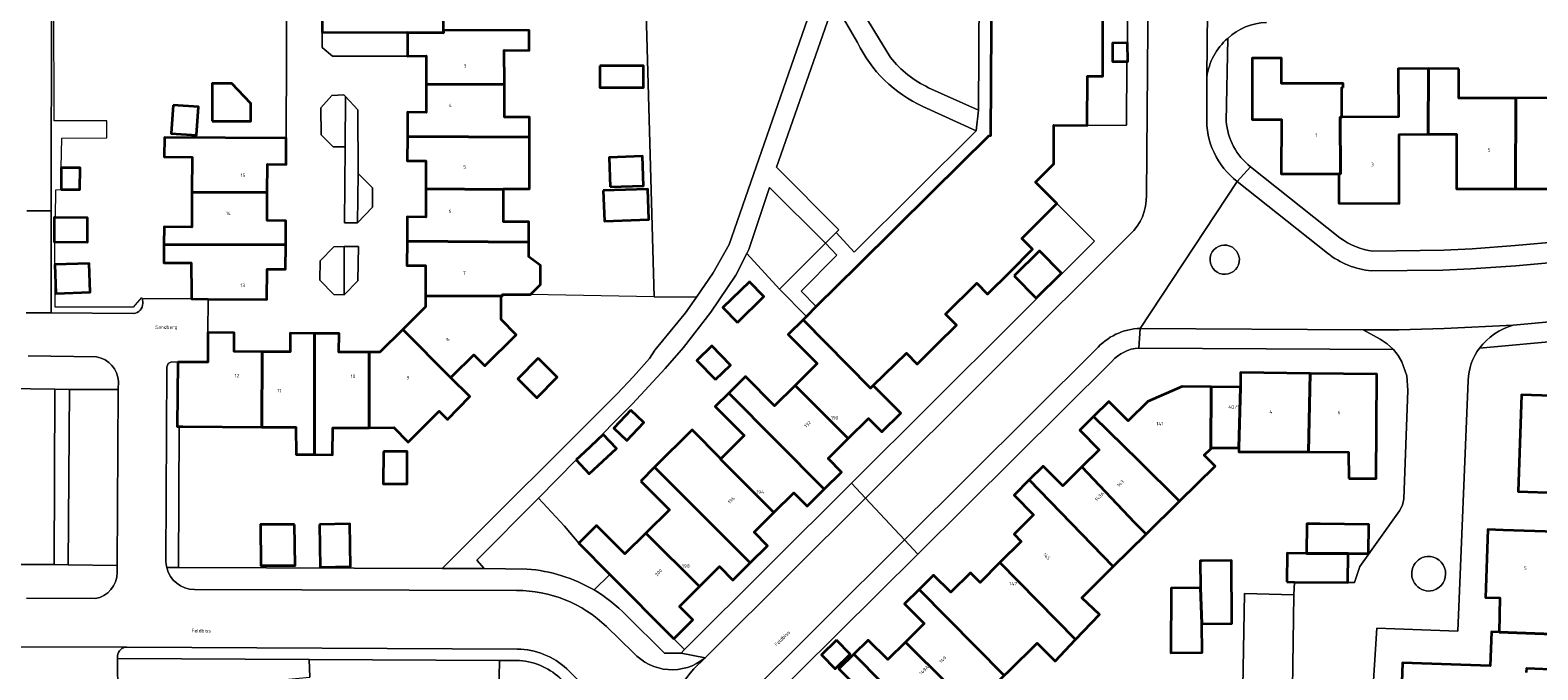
# Model space of a CAD drawing. Header units: metres. Extents: x 197700 to 204338, y 317132 to 325229.
# Tile 734 of 1056: x 203220 to 203375, y 318808 to 318873. Entities that reach past the tile are written whole.
import ezdxf
from ezdxf.enums import TextEntityAlignment as Align

# ---------------------------------------------------------------- set-up
doc = ezdxf.new("R2010")
doc.units = ezdxf.units.M
for name, color, linetype, lineweight in [('B-WE-GR-BEPLANTING_CULTUUR_BODEMBEDEKKER-GV', 90, 'Continuous', 18), ('B-WE-GR-BEPLANTING_CULTUUR_HEESTERS-GV', 90, 'Continuous', 18), ('B-WE-GR-BEPLANTING_CULTUUR_ROOS-GV', 90, 'Continuous', 18), ('B-WE-IE-TERREINAFSCHEIDING_KUNSTMATIG_HEKWERK-G', 20, 'IE-TERREINAFSCHEIDING-KUNSTMATIG', 18), ('B-WE-IE-TERREINAFSCHEIDING_KUNSTMATIG_MUUR-G', 90, 'IE-TERREINAFSCHEIDING-KUNSTMATIG-DICHT', 18), ('B-WE-OG-BEBOUWING-GV', 7, 'Continuous', 35), ('B-WE-OG-BEBOUWING-T18', 10, 'Continuous', 18), ('B-WE-OG-TERREIN_CULTUURSCHEIDING-GV', 7, 'Continuous', 18), ('B-WE-OG-TERREIN_ERF-GV', 7, 'Continuous', 18), ('B-WE-OG-TOPOGRAFIE-T18', 10, 'Continuous', 18), ('B-WE-VH-VERHARDING_ASFALT-GV', 252, 'Continuous', 18), ('B-WE-VH-VERHARDING_BETONSTRAATSTEEN-GV', 252, 'Continuous', 18), ('B-WE-VH-VERHARDING_OPEN-GV', 252, 'Continuous', 18), ('B-WE-VH-VERHARDING_TEGEL-GV', 252, 'Continuous', 18)]:
    doc.layers.add(name, color=color, linetype=linetype, lineweight=lineweight)
doc.styles.add('NLCS-ISO-M200-T18', font='NLCS-ISO.ttf', dxfattribs={"height": 0.36})
doc.linetypes.add('IE-TERREINAFSCHEIDING-KUNSTMATIG', pattern='A,4,[82,NLCS.SHX,S=0.75,R=90,X=0,Y=0],4,-2', length=10)
doc.linetypes.add('IE-TERREINAFSCHEIDING-KUNSTMATIG-DICHT', pattern='A,8,-1,[82,NLCS.SHX,S=0.75,R=90,X=0,Y=0],-1', length=10)

msp = doc.modelspace()

# ---------------------------------------------------------------- linework, layer by layer
at = {"layer": 'B-WE-GR-BEPLANTING_CULTUUR_BODEMBEDEKKER-GV'}
msp.add_lwpolyline([(203258.5, 318870.792), (203258.506, 318873.222), (203249.702, 318873.25), (203249.707, 318871.685), (203250.786, 318870.79)], close=True, dxfattribs=at)
for points in [[(203221.817, 318844.334), (203221.812, 318854.859), (203219.293, 318854.84)], [(203219.245, 318844.348), (203221.817, 318844.334)]]:
    msp.add_lwpolyline(points, dxfattribs=at)
for points in [[(203341.155, 318850.057, 0.996352), (203344.141, 318849.594)], [(203344.141, 318849.594, 0.988199), (203341.155, 318850.057)]]:
    msp.add_lwpolyline(points, format="xyb", dxfattribs=at)
at = {"layer": 'B-WE-GR-BEPLANTING_CULTUUR_HEESTERS-GV'}
for points in [[(203252.089, 318861.465), (203252.026, 318853.612), (203253.352, 318853.605), (203253.427, 318858.708), (203253.385, 318865.265), (203252.13, 318866.618)], [(203251.976, 318851.164), (203251.976, 318846.204), (203253.39, 318847.649), (203253.447, 318851.177)], [(203234.988, 318832.633), (203234.805, 318832.634), (203234.866, 318839.275), (203234.216, 318839.28), (203233.867, 318839.116), (203233.728, 318838.757), (203233.634, 318818.763), (203233.652, 318818.434), (203233.708, 318818.111), (203234.921, 318818.106)], [(203223.562, 318818.384), (203223.704, 318836.441), (203222.194, 318836.492), (203222.117, 318818.413)], [(203228.691, 318804.965), (203248.45, 318806.815), (203248.373, 318808.645), (203228.661, 318808.748)]]:
    msp.add_lwpolyline(points, close=True, dxfattribs=at)
for points in [[(203226.499, 318839.811), (203219.461, 318839.902)], [(203217.176, 318837.302), (203217.195, 318836.54), (203222.194, 318836.492), (203223.704, 318836.441), (203228.718, 318836.437), (203228.748, 318837.26)], [(203222.117, 318818.413), (203217.143, 318818.42), (203217.088, 318817.619)], [(203228.623, 318817.594), (203228.613, 318818.311), (203223.562, 318818.384), (203222.117, 318818.413)], [(203281.033, 318813.201), (203284.973, 318809.286), (203286.686, 318809.292), (203287.041, 318809.646), (203285.943, 318810.751), (203279.328, 318817.403), (203277.709, 318815.793)], [(203219.265, 318814.947), (203226.349, 318814.906)]]:
    msp.add_lwpolyline(points, dxfattribs=at)
for points in [[(203228.748, 318837.26, 0.3524941), (203226.499, 318839.811)], [(203363.498, 318819.248, 1.0717813), (203364.12, 318815.734)], [(203364.12, 318815.734, 0.8878644), (203363.498, 318819.248)], [(203226.349, 318814.906, 0.3606859), (203228.623, 318817.594)], [(203277.709, 318815.793, -0.0662506), (203281.033, 318813.201)]]:
    msp.add_lwpolyline(points, format="xyb", dxfattribs=at)
at = {"layer": 'B-WE-GR-BEPLANTING_CULTUUR_ROOS-GV'}
for points in [[(203252.13, 318866.618), (203251.95, 318866.812), (203250.709, 318866.751), (203249.595, 318865.45), (203249.613, 318862.7), (203250.842, 318861.435), (203252.089, 318861.465)], [(203253.352, 318853.605), (203254.908, 318855.244), (203254.901, 318857.224), (203253.427, 318858.708)], [(203251.976, 318846.204), (203251.976, 318851.164), (203250.925, 318851.154), (203249.516, 318849.693), (203249.471, 318847.725), (203250.928, 318846.231)]]:
    msp.add_lwpolyline(points, close=True, dxfattribs=at)
at = {"layer": 'B-WE-IE-TERREINAFSCHEIDING_KUNSTMATIG_HEKWERK-G'}
for points in [[(203222.861, 318859.275), (203222.913, 318862.348), (203227.543, 318862.369), (203227.541, 318864.14), (203222.136, 318864.118), (203222.088, 318876.358)], [(203283.919, 318846.005), (203283.092, 318875.237)], [(203222.276, 318854.179), (203222.301, 318857.004), (203222.856, 318857.049)], [(203231.107, 318845.91), (203230.259, 318844.927), (203222.243, 318844.932), (203222.203, 318851.596)], [(203283.919, 318846.005), (203271.178, 318846.236)], [(203288.252, 318845.97), (203283.919, 318846.005)], [(203234.988, 318832.633), (203234.921, 318818.106)], [(203271.993, 318825.244), (203274.685, 318822.358), (203276.137, 318820.612)]]:
    msp.add_lwpolyline(points, dxfattribs=at)
at = {"layer": 'B-WE-IE-TERREINAFSCHEIDING_KUNSTMATIG_MUUR-G'}
for points in [[(203301.555, 318851.506), (203296.8, 318846.772)], [(203296.8, 318846.772), (203299.585, 318843.982)]]:
    msp.add_lwpolyline(points, dxfattribs=at)
at = {"layer": 'B-WE-OG-BEBOUWING-GV'}
for points in [[(203318.707, 318890.622), (203318.546, 318862.577), (203318.335, 318862.56), (203312.455, 318856.735), (203304.893, 318849.242), (203300.597, 318844.986), (203299.585, 318843.982), (203299.24, 318843.641), (203306.181, 318836.59), (203306.467, 318836.869), (203309.873, 318840.185), (203310.987, 318839.065), (203313.004, 318841.072), (203315.02, 318843.078), (203313.905, 318844.198), (203317.109, 318847.393), (203318.223, 318846.272), (203320.548, 318848.583), (203322.872, 318850.893), (203321.758, 318852.013), (203325.351, 318855.614), (203323.163, 318857.808), (203325.042, 318859.686), (203325.047, 318863.669), (203328.493, 318863.66), (203328.512, 318868.729), (203330.092, 318868.724), (203330.113, 318875.28)], [(203373.73, 318807.286), (203373.745, 318807.721), (203377.069, 318807.606), (203377.096, 318808.383), (203378.824, 318808.323), (203378.916, 318810.998), (203377.279, 318811.054), (203377.314, 318811.218), (203370.894, 318811.442), (203370.114, 318811.473), (203369.973, 318807.976), (203360.957, 318808.288), (203360.615, 318798.307)]]:
    msp.add_lwpolyline(points, dxfattribs=at)
for points in [[(203251.653, 318878.846), (203251.647, 318875.97), (203249.717, 318875.981), (203249.702, 318873.25), (203258.506, 318873.222), (203262.205, 318873.198), (203262.206, 318873.464), (203262.213, 318875.244), (203259.373, 318875.255), (203259.386, 318878.83)], [(203260.431, 318867.906), (203268.476, 318867.853), (203268.473, 318871.4), (203271.039, 318871.381), (203271.046, 318873.431), (203262.206, 318873.464), (203262.205, 318873.198), (203258.506, 318873.222), (203258.5, 318870.792), (203260.437, 318870.814)], [(203381.478, 318865.725), (203381.47, 318873.373), (203380.322, 318873.386), (203378.483, 318873.408), (203378.435, 318869.33), (203378.402, 318866.497), (203372.609, 318866.472), (203372.573, 318857.127), (203378.513, 318857.122), (203378.52, 318865.732)], [(203332.576, 318870.251), (203332.658, 318870.252), (203332.631, 318872.148), (203331.083, 318872.126), (203331.11, 318870.23)], [(203354.845, 318867.551), (203354.843, 318867.988), (203354.087, 318867.984), (203348.49, 318867.984), (203348.49, 318870.587), (203345.487, 318870.588), (203345.483, 318864.248), (203348.49, 318864.251), (203348.477, 318858.653), (203354.398, 318858.655), (203354.578, 318858.655), (203354.55, 318864.516), (203354.71, 318864.516), (203354.711, 318867.551)], [(203278.306, 318869.785), (203278.306, 318867.554), (203282.808, 318867.554), (203282.808, 318869.785)], [(203354.398, 318858.655), (203354.393, 318855.635), (203360.603, 318855.624), (203360.609, 318862.728), (203363.58, 318862.738), (203363.619, 318869.504), (203360.514, 318869.492), (203360.515, 318869.145), (203360.534, 318864.536), (203354.71, 318864.516), (203354.55, 318864.516), (203354.578, 318858.655)], [(203366.753, 318869.467), (203363.619, 318869.504), (203363.58, 318862.738), (203366.51, 318862.747), (203366.505, 318857.132), (203372.573, 318857.127), (203372.609, 318866.472), (203366.766, 318866.447)], [(203238.387, 318864.091), (203242.374, 318864.081), (203242.379, 318865.9), (203240.4, 318867.984), (203238.397, 318867.989)], [(203268.476, 318867.853), (203260.431, 318867.906), (203260.426, 318864.999), (203258.496, 318865.005), (203258.488, 318862.512), (203271.052, 318862.429), (203271.05, 318864.494), (203268.479, 318864.491)], [(203234.365, 318865.745), (203234.166, 318862.838), (203236.768, 318862.65), (203236.968, 318865.557)], [(203271.052, 318862.429), (203258.488, 318862.512), (203258.48, 318860.019), (203260.4, 318860.013), (203260.397, 318857.109), (203268.386, 318857.056), (203268.386, 318857.123), (203271.056, 318857.125)], [(203236.309, 318856.78), (203244.062, 318856.751), (203244.073, 318859.653), (203246.003, 318859.642), (203246.018, 318862.335), (203233.468, 318862.396), (203233.459, 318860.406), (203236.319, 318860.394)], [(203279.384, 318857.318), (203282.821, 318857.441), (203282.713, 318860.476), (203279.276, 318860.353)], [(203222.856, 318857.049), (203224.78, 318857.045), (203224.785, 318859.271), (203222.861, 318859.275)], [(203244.062, 318856.751), (203236.309, 318856.78), (203236.308, 318856.431), (203236.297, 318853.185), (203233.44, 318853.196), (203233.428, 318851.379), (203245.966, 318851.349), (203245.981, 318853.837), (203244.051, 318853.849)], [(203271.011, 318851.631), (203271.009, 318853.734), (203268.389, 318853.732), (203268.386, 318857.056), (203260.397, 318857.109), (203260.395, 318854.206), (203258.475, 318854.219), (203258.459, 318851.719)], [(203278.664, 318856.935), (203278.776, 318853.786), (203283.363, 318853.95), (203283.251, 318857.098)], [(203222.276, 318854.179), (203222.134, 318854.18), (203222.111, 318851.653), (203225.544, 318851.622), (203225.567, 318854.149)], [(203258.459, 318851.719), (203258.442, 318849.208), (203260.355, 318849.209), (203260.358, 318846.104), (203268.143, 318846.067), (203268.143, 318846.102), (203268.295, 318846.102), (203268.295, 318846.235), (203271.178, 318846.236), (203272.198, 318847.249), (203272.189, 318849.218), (203271.012, 318850.131), (203271.011, 318851.631)], [(203236.268, 318846.312), (203236.267, 318845.772), (203237.976, 318845.76), (203244.008, 318845.716), (203244.055, 318848.849), (203245.952, 318848.861), (203245.966, 318851.349), (203233.428, 318851.379), (203233.416, 318849.504), (203233.882, 318849.501), (203236.232, 318849.492)], [(203320.978, 318848.172), (203323.241, 318845.87), (203325.831, 318848.416), (203323.568, 318850.718)], [(203222.19, 318849.317), (203222.296, 318846.334), (203225.843, 318846.461), (203225.736, 318849.444)], [(203292.486, 318843.348), (203295.21, 318846.022), (203293.705, 318847.556), (203290.981, 318844.882)], [(203260.358, 318846.104), (203260.359, 318844.966), (203258.009, 318842.632), (203262.956, 318837.658), (203263.152, 318837.858), (203265.34, 318840.022), (203266.467, 318838.89), (203269.696, 318842.094), (203268.145, 318843.657), (203268.143, 318846.067)], [(203234.866, 318839.275), (203234.805, 318832.634), (203234.988, 318832.633), (203235.384, 318832.63), (203243.5, 318832.579), (203243.543, 318840.341), (203240.643, 318840.368), (203240.66, 318842.288), (203237.952, 318842.312), (203237.931, 318839.25)], [(203243.543, 318840.341), (203243.5, 318832.579), (203247.02, 318832.556), (203247.056, 318829.755), (203248.926, 318829.733), (203248.945, 318842.225), (203246.435, 318842.235), (203246.428, 318840.315)], [(203248.945, 318842.225), (203248.926, 318829.733), (203250.791, 318829.711), (203250.824, 318832.51), (203254.568, 318832.514), (203254.56, 318840.295), (203251.448, 318840.286), (203251.455, 318842.216)], [(203258.009, 318842.632), (203255.659, 318840.298), (203254.56, 318840.295), (203254.568, 318832.514), (203257.107, 318832.517), (203258.582, 318831.018), (203261.78, 318834.207), (203262.63, 318833.357), (203264.938, 318835.737), (203262.956, 318837.658)], [(203298.419, 318836.874), (203303.889, 318831.4), (203305.964, 318833.473), (203307.338, 318832.088), (203309.289, 318834.024), (203306.467, 318836.869), (203306.181, 318836.59), (203299.24, 318843.641), (203297.707, 318842.122), (203300.681, 318839.121)], [(203290.219, 318837.46), (203291.765, 318838.964), (203289.834, 318840.948), (203288.288, 318839.445)], [(203271.949, 318839.66), (203269.86, 318837.539), (203271.83, 318835.599), (203273.919, 318837.72)], [(203303.889, 318831.4), (203298.419, 318836.874), (203296.299, 318834.768), (203293.301, 318837.786), (203293.177, 318837.663), (203291.579, 318836.075), (203301.417, 318826.184), (203303.189, 318827.945), (203301.815, 318829.328)], [(203344.263, 318836.699), (203344.107, 318830.432), (203344.106, 318830.033), (203351.266, 318830.009), (203351.437, 318838.11), (203344.282, 318838.182)], [(203355.435, 318827.284), (203358.235, 318827.263), (203358.318, 318838.04), (203351.437, 318838.11), (203351.266, 318830.009), (203355.409, 318829.995)], [(203291.579, 318836.075), (203290.19, 318834.695), (203293.17, 318831.695), (203290.757, 318829.298), (203290.73, 318829.271), (203296.231, 318823.772), (203298.272, 318825.808), (203299.646, 318824.424), (203301.417, 318826.184)], [(203329.125, 318833.654), (203333.803, 318829.111), (203337.998, 318824.933), (203341.654, 318828.544), (203340.544, 318829.668), (203341.21, 318830.326), (203341.253, 318836.727), (203338.259, 318836.754), (203334.742, 318835.222), (203332.708, 318833.225), (203330.708, 318835.223)], [(203344.107, 318830.432), (203344.263, 318836.699), (203341.253, 318836.727), (203341.21, 318830.326), (203341.326, 318830.441)], [(203376.738, 318821.783), (203383.617, 318821.547), (203383.623, 318821.712), (203384.914, 318821.668), (203385.403, 318835.495), (203385.393, 318835.496), (203384.93, 318835.513), (203384.69, 318835.522), (203373.202, 318835.909), (203372.867, 318825.93), (203376.875, 318825.796)], [(203281.49, 318834.317), (203279.737, 318832.473), (203281.079, 318831.198), (203282.831, 318833.042)], [(203327.945, 318828.474), (203333.392, 318822.712), (203334.557, 318821.534), (203337.998, 318824.933), (203333.803, 318829.111), (203329.125, 318833.654), (203327.73, 318832.272), (203329.736, 318830.247)], [(203275.869, 318829.196), (203277.222, 318827.755), (203280.013, 318830.377), (203278.66, 318831.818), (203276.722, 318829.997)], [(203283.929, 318828.429), (203293.791, 318818.585), (203295.568, 318820.355), (203294.192, 318821.737), (203296.231, 318823.772), (203290.73, 318829.271), (203290.757, 318829.298), (203287.8, 318832.275)], [(203256.016, 318830.06), (203256.011, 318826.733), (203258.469, 318826.729), (203258.474, 318830.056)], [(203282.519, 318827.013), (203285.47, 318824.042), (203283.056, 318821.643), (203288.578, 318816.144), (203290.637, 318818.195), (203292.013, 318816.813), (203293.791, 318818.585), (203283.929, 318828.429)], [(203334.557, 318821.534), (203333.392, 318822.712), (203327.945, 318828.474), (203325.97, 318826.518), (203323.966, 318828.545), (203322.529, 318827.125), (203331.18, 318818.199)], [(203319.505, 318818.615), (203327.297, 318810.683), (203329.743, 318813.263), (203327.927, 318814.985), (203331.18, 318818.199), (203322.529, 318827.125), (203320.961, 318825.574), (203322.948, 318823.548), (203320.958, 318821.544), (203321.687, 318820.793)], [(203246.878, 318822.539), (203243.375, 318822.537), (203243.418, 318818.319), (203246.922, 318818.321)], [(203249.452, 318822.544), (203249.518, 318818.156), (203252.639, 318818.203), (203252.573, 318822.591)], [(203285.943, 318810.751), (203287.898, 318812.716), (203286.516, 318814.091), (203288.578, 318816.144), (203283.056, 318821.643), (203280.898, 318819.5), (203277.974, 318822.438), (203277.867, 318822.333), (203276.137, 318820.612), (203279.328, 318817.403)], [(203355.349, 318819.549), (203357.451, 318819.549), (203357.49, 318822.537), (203352.491, 318822.603), (203351.11, 318822.621), (203351.079, 318819.549)], [(203370.894, 318811.442), (203377.314, 318811.218), (203377.347, 318811.372), (203377.855, 318811.354), (203377.975, 318814.838), (203380.078, 318814.766), (203380.091, 318815.146), (203383.454, 318816.818), (203383.617, 318821.547), (203376.738, 318821.783), (203371.32, 318821.965), (203369.732, 318822.018), (203369.498, 318815.029), (203370.991, 318814.967)], [(203349.042, 318816.619), (203349.817, 318816.612), (203355.309, 318816.56), (203355.349, 318819.549), (203351.079, 318819.549), (203349.074, 318819.571)], [(203327.297, 318810.683), (203319.505, 318818.615), (203317.456, 318816.569), (203316.738, 318817.293), (203316.482, 318817.549), (203314.446, 318815.58), (203312.666, 318817.308), (203311.176, 318815.832), (203319.955, 318806.974), (203320.412, 318807.426), (203323.347, 318810.324), (203323.973, 318809.674), (203324.519, 318809.137), (203325.189, 318808.459)], [(203340.349, 318818.81), (203340.128, 318818.808), (203340.164, 318816.004), (203340.308, 318812.311), (203343.397, 318812.337), (203343.349, 318818.833)], [(203311.176, 318815.832), (203309.687, 318814.356), (203311.693, 318812.332), (203309.765, 318810.419), (203314.186, 318806.04), (203316.575, 318803.635), (203319.955, 318806.974)], [(203340.164, 318816.004), (203337.143, 318815.967), (203337.112, 318809.314), (203340.326, 318809.356), (203340.308, 318812.311)], [(203302.673, 318810.628), (203301.115, 318809.115), (203302.535, 318807.652), (203304.093, 318809.165)], [(203309.765, 318810.419), (203307.945, 318808.614), (203305.936, 318810.636), (203304.461, 318809.171), (203313.204, 318800.306), (203313.223, 318800.324), (203316.575, 318803.635), (203314.186, 318806.04)], [(203307.255, 318795.168), (203308.32, 318796.224), (203309.646, 318794.956), (203311.263, 318794.355), (203311.208, 318794.223), (203313.536, 318793.255), (203316.912, 318796.59), (203315.125, 318798.399), (203313.223, 318800.324), (203313.204, 318800.306), (203304.461, 318809.171), (203302.933, 318807.652), (203304.956, 318805.632), (203302.955, 318803.649), (203304.28, 318802.309), (203302.223, 318800.27), (203306.082, 318796.362)]]:
    msp.add_lwpolyline(points, close=True, dxfattribs=at)
at = {"layer": 'B-WE-OG-TERREIN_CULTUURSCHEIDING-GV'}
for points in [[(203317.29, 318865.216), (203317.419, 318889.185), (203316.207, 318889.233), (203316.256, 318890.681), (203317.358, 318890.646), (203316.464, 318892.462), (203305.572, 318881.364), (203304.892, 318880.481), (203304.197, 318879.61), (203303.483, 318878.453), (203308.226, 318870.665)], [(203304.844, 318872.206), (203302.441, 318876.33), (203296.508, 318859.339), (203302.91, 318852.896), (203302.646, 318852.628)], [(203312.162, 318867.543), (203317.29, 318865.216)], [(203302.646, 318852.628), (203304.483, 318850.612), (203317.051, 318863.106), (203311.576, 318865.61)], [(203277.709, 318815.793), (203279.328, 318817.403), (203276.137, 318820.612), (203274.685, 318822.358), (203271.993, 318825.244), (203265.648, 318818.866), (203266.403, 318817.989), (203270.803, 318817.947)]]:
    msp.add_lwpolyline(points, dxfattribs=at)
for points in [[(203299.681, 318874.614), (203294.219, 318874.622), (203294.221, 318875.222), (203288.707, 318875.229), (203283.092, 318875.237), (203283.919, 318846.005), (203288.252, 318845.97), (203289.978, 318848.46), (203291.616, 318851.394)], [(203301.555, 318851.506), (203301.548, 318851.513), (203295.773, 318857.26), (203293.649, 318850.856), (203293.453, 318850.473), (203296.8, 318846.772)]]:
    msp.add_lwpolyline(points, close=True, dxfattribs=at)
for points in [[(203311.576, 318865.61, -0.1778225), (203304.844, 318872.206)], [(203308.226, 318870.665, 0.1142135), (203312.162, 318867.543)], [(203270.803, 318817.947, -0.1145583), (203277.709, 318815.793)]]:
    msp.add_lwpolyline(points, format="xyb", dxfattribs=at)
at = {"layer": 'B-WE-OG-TERREIN_ERF-GV'}
for points in [[(203300.597, 318844.986), (203304.893, 318849.242), (203312.455, 318856.735), (203318.335, 318862.56), (203318.546, 318862.577), (203318.707, 318890.622), (203328.611, 318890.582), (203331.953, 318890.58), (203331.679, 318890.954), (203331.373, 318891.304), (203323.279, 318899.406), (203316.464, 318892.462), (203317.358, 318890.646), (203316.256, 318890.681), (203316.207, 318889.233), (203317.419, 318889.185), (203317.29, 318865.216), (203317.051, 318863.106), (203304.483, 318850.612), (203302.646, 318852.628), (203301.548, 318851.513), (203301.555, 318851.506), (203302.725, 318850.288), (203299.034, 318846.585)], [(203332.691, 318882.309), (203332.729, 318888.656), (203332.438, 318889.657), (203331.953, 318890.58), (203328.611, 318890.582), (203328.579, 318885.484), (203330.159, 318885.482), (203330.153, 318879.803), (203328.573, 318879.804), (203328.533, 318875.285), (203330.113, 318875.28), (203330.092, 318868.724), (203328.512, 318868.729), (203328.493, 318863.66), (203332.522, 318863.682), (203332.576, 318870.251), (203331.11, 318870.23), (203331.083, 318872.126), (203332.631, 318872.148)], [(203278.306, 318869.785), (203282.808, 318869.785), (203282.808, 318867.554), (203278.306, 318867.554)], [(203238.387, 318864.091), (203238.397, 318867.989), (203240.4, 318867.984), (203242.379, 318865.9), (203242.374, 318864.081)], [(203234.365, 318865.745), (203236.968, 318865.557), (203236.768, 318862.65), (203234.166, 318862.838)], [(203279.384, 318857.318), (203279.276, 318860.353), (203282.713, 318860.476), (203282.821, 318857.441)], [(203222.861, 318859.275), (203224.785, 318859.271), (203224.78, 318857.045), (203222.856, 318857.049)], [(203278.664, 318856.935), (203283.251, 318857.098), (203283.363, 318853.95), (203278.776, 318853.786)], [(203288.578, 318816.144), (203286.516, 318814.091), (203287.898, 318812.716), (203285.943, 318810.751), (203287.041, 318809.646), (203304.229, 318826.78), (203329.251, 318851.724), (203325.351, 318855.614), (203321.758, 318852.013), (203322.872, 318850.893), (203320.548, 318848.583), (203318.223, 318846.272), (203317.109, 318847.393), (203313.905, 318844.198), (203315.02, 318843.078), (203313.004, 318841.072), (203310.987, 318839.065), (203309.873, 318840.185), (203306.467, 318836.869), (203309.289, 318834.024), (203307.338, 318832.088), (203305.964, 318833.473), (203303.889, 318831.4), (203301.815, 318829.328), (203303.189, 318827.945), (203301.417, 318826.184), (203299.646, 318824.424), (203298.272, 318825.808), (203296.231, 318823.772), (203294.192, 318821.737), (203295.568, 318820.355), (203293.791, 318818.585), (203292.013, 318816.813), (203290.637, 318818.195)], [(203222.276, 318854.179), (203225.567, 318854.149), (203225.544, 318851.622), (203222.111, 318851.653), (203222.134, 318854.18)], [(203290.757, 318829.298), (203293.17, 318831.695), (203290.19, 318834.695), (203291.579, 318836.075), (203293.177, 318837.663), (203293.301, 318837.786), (203296.299, 318834.768), (203298.419, 318836.874), (203300.681, 318839.121), (203297.707, 318842.122), (203299.24, 318843.641), (203299.585, 318843.982), (203300.597, 318844.986), (203299.034, 318846.585), (203302.725, 318850.288), (203301.555, 318851.506), (203296.8, 318846.772), (203293.453, 318850.473), (203292.31, 318848.241), (203289.728, 318844.418), (203286.916, 318840.764), (203285.042, 318838.621), (203283.365, 318836.784), (203281.667, 318834.968), (203276.722, 318829.997), (203278.66, 318831.818), (203280.013, 318830.377), (203277.222, 318827.755), (203275.869, 318829.196), (203271.993, 318825.244), (203274.685, 318822.358), (203276.137, 318820.612), (203277.867, 318822.333), (203277.974, 318822.438), (203280.898, 318819.5), (203283.056, 318821.643), (203285.47, 318824.042), (203282.519, 318827.013), (203283.929, 318828.429), (203287.8, 318832.275)], [(203320.978, 318848.172), (203323.568, 318850.718), (203325.831, 318848.416), (203323.241, 318845.87)], [(203222.19, 318849.317), (203225.736, 318849.444), (203225.843, 318846.461), (203222.296, 318846.334)], [(203292.486, 318843.348), (203290.981, 318844.882), (203293.705, 318847.556), (203295.21, 318846.022)], [(203290.219, 318837.46), (203288.288, 318839.445), (203289.834, 318840.948), (203291.765, 318838.964)], [(203271.949, 318839.66), (203273.919, 318837.72), (203271.83, 318835.599), (203269.86, 318837.539)], [(203281.49, 318834.317), (203282.831, 318833.042), (203281.079, 318831.198), (203279.737, 318832.473)], [(203256.016, 318830.06), (203258.474, 318830.056), (203258.469, 318826.729), (203256.011, 318826.733)], [(203246.878, 318822.539), (203246.922, 318818.321), (203243.418, 318818.319), (203243.375, 318822.537)], [(203249.452, 318822.544), (203252.573, 318822.591), (203252.639, 318818.203), (203249.518, 318818.156)], [(203337.112, 318809.314), (203337.143, 318815.967), (203340.164, 318816.004), (203340.128, 318818.808), (203340.349, 318818.81), (203343.349, 318818.833), (203343.397, 318812.337), (203340.308, 318812.311), (203340.326, 318809.356)], [(203302.673, 318810.628), (203304.093, 318809.165), (203302.535, 318807.652), (203301.115, 318809.115)]]:
    msp.add_lwpolyline(points, close=True, dxfattribs=at)
for points in [[(203236.267, 318845.772), (203236.268, 318846.312), (203236.232, 318849.492), (203233.882, 318849.501), (203233.416, 318849.504), (203233.428, 318851.379), (203233.44, 318853.196), (203236.297, 318853.185), (203236.308, 318856.431), (203236.309, 318856.78), (203236.319, 318860.394), (203233.459, 318860.406), (203233.468, 318862.396), (203246.018, 318862.335), (203246.07, 318879.581)], [(203221.856, 318876.358), (203221.812, 318854.859), (203221.817, 318844.334), (203230.286, 318844.288)], [(203262.213, 318875.244), (203262.206, 318873.464), (203271.046, 318873.431), (203271.039, 318871.381), (203268.473, 318871.4), (203268.476, 318867.853), (203268.479, 318864.491), (203271.05, 318864.494), (203271.052, 318862.429), (203271.056, 318857.125), (203268.386, 318857.123), (203268.386, 318857.056), (203268.389, 318853.732), (203271.009, 318853.734), (203271.011, 318851.631), (203271.012, 318850.131), (203272.189, 318849.218), (203272.198, 318847.249), (203271.178, 318846.236), (203268.295, 318846.235), (203268.295, 318846.102), (203268.143, 318846.102), (203268.143, 318846.067), (203268.145, 318843.657), (203269.696, 318842.094), (203266.467, 318838.89), (203265.34, 318840.022), (203263.152, 318837.858), (203262.956, 318837.658), (203264.938, 318835.737), (203262.63, 318833.357), (203261.78, 318834.207), (203258.582, 318831.018), (203257.107, 318832.517), (203254.568, 318832.514), (203250.824, 318832.51), (203250.791, 318829.711), (203248.926, 318829.733), (203247.056, 318829.755), (203247.02, 318832.556), (203243.5, 318832.579), (203235.384, 318832.63), (203234.988, 318832.633), (203234.921, 318818.106), (203262.064, 318817.996), (203280.077, 318835.993), (203281.786, 318837.783), (203283.429, 318839.635), (203283.985, 318840.491), (203287.135, 318844.36), (203288.252, 318845.97), (203283.919, 318846.005), (203283.092, 318875.237)], [(203342.962, 318872.62), (203342.814, 318864.108)], [(203378.513, 318857.122), (203372.573, 318857.127), (203366.505, 318857.132), (203366.51, 318862.747), (203363.58, 318862.738), (203360.609, 318862.728), (203360.603, 318855.624), (203354.393, 318855.635), (203354.398, 318858.655), (203348.477, 318858.653), (203348.49, 318864.251), (203345.483, 318864.248), (203345.487, 318870.588), (203348.49, 318870.587), (203348.49, 318867.984), (203354.087, 318867.984), (203354.843, 318867.988), (203354.845, 318867.551), (203354.711, 318867.551), (203354.71, 318864.516), (203360.534, 318864.536), (203360.515, 318869.145), (203360.514, 318869.492), (203363.619, 318869.504), (203366.753, 318869.467), (203366.766, 318866.447), (203372.609, 318866.472), (203378.402, 318866.497)], [(203345.307, 318859.401), (203354.509, 318852.088)], [(203357.916, 318850.709), (203365.197, 318850.788), (203368.125, 318850.926), (203372.552, 318851.273), (203402.074, 318853.905)], [(203231.242, 318845.326), (203231.231, 318845.813), (203236.267, 318845.772)], [(203396.629, 318839.346), (203396.568, 318839.341), (203386.938, 318842.347), (203368.877, 318840.71)], [(203349.817, 318816.612), (203349.042, 318816.619), (203349.074, 318819.571), (203351.079, 318819.549), (203351.11, 318822.621), (203352.491, 318822.603), (203357.49, 318822.537), (203357.451, 318819.549), (203355.349, 318819.549), (203355.309, 318816.56), (203356, 318816.564), (203356.578, 318818.208), (203360.639, 318823.941), (203360.946, 318824.535), (203361.086, 318825.189), (203361.51, 318836.359), (203361.386, 318837.867), (203360.886, 318839.295), (203360.496, 318839.959), (203360.017, 318840.561), (203333.819, 318840.722)], [(203331.031, 318839.34), (203311.041, 318819.482), (203294.625, 318803.175)], [(203304.956, 318805.632), (203302.933, 318807.652), (203304.461, 318809.171), (203305.936, 318810.636), (203307.945, 318808.614), (203309.765, 318810.419), (203311.693, 318812.332), (203309.687, 318814.356), (203311.176, 318815.832), (203312.666, 318817.308), (203314.446, 318815.58), (203316.482, 318817.549), (203316.738, 318817.293), (203317.456, 318816.569), (203319.505, 318818.615), (203321.687, 318820.793), (203320.958, 318821.544), (203322.948, 318823.548), (203320.961, 318825.574), (203322.529, 318827.125), (203323.966, 318828.545), (203325.97, 318826.518), (203327.945, 318828.474), (203329.736, 318830.247), (203327.73, 318832.272), (203329.125, 318833.654), (203330.708, 318835.223), (203332.708, 318833.225), (203334.742, 318835.222), (203338.259, 318836.754), (203341.253, 318836.727), (203344.263, 318836.699), (203344.282, 318838.182), (203351.437, 318838.11), (203358.318, 318838.04), (203358.235, 318827.263), (203355.435, 318827.284), (203355.409, 318829.995), (203351.266, 318830.009), (203344.106, 318830.033), (203344.107, 318830.432), (203341.326, 318830.441), (203341.21, 318830.326), (203340.544, 318829.668), (203341.654, 318828.544), (203337.998, 318824.933), (203334.557, 318821.534), (203331.18, 318818.199), (203327.927, 318814.985), (203329.743, 318813.263), (203327.297, 318810.683), (203325.189, 318808.459), (203324.519, 318809.137), (203323.973, 318809.674), (203323.347, 318810.324), (203320.412, 318807.426)], [(203367.716, 318837.387), (203366.641, 318811.552), (203358.306, 318811.855), (203357.453, 318798.376), (203354.579, 318798.461), (203354.295, 318780.896), (203358.21, 318770.502), (203358.104, 318768.145), (203376.447, 318767.51), (203383.533, 318767.88)], [(203376.875, 318825.796), (203372.867, 318825.93), (203373.202, 318835.909), (203384.69, 318835.522)], [(203360.615, 318798.307), (203360.957, 318808.288), (203369.973, 318807.976), (203370.114, 318811.473), (203370.894, 318811.442), (203370.991, 318814.967), (203369.498, 318815.029), (203369.732, 318822.018), (203371.32, 318821.965), (203376.738, 318821.783)], [(203302.903, 318740.704), (203340.833, 318739.062), (203351.183, 318747.433), (203351.638, 318758.913), (203351.756, 318761.89), (203347.222, 318762.031), (203347.555, 318769.784), (203351.816, 318769.7), (203349.247, 318785.988), (203349.623, 318805.655), (203344.504, 318805.768), (203344.681, 318815.433), (203349.781, 318815.298), (203349.817, 318816.612)], [(203267.833, 318801.734), (203267.978, 318808.543), (203248.373, 318808.645), (203248.45, 318806.815)], [(203377.069, 318807.606), (203373.745, 318807.721), (203373.73, 318807.286)]]:
    msp.add_lwpolyline(points, dxfattribs=at)
for points in [[(203346.937, 318874.253, 0.1879351), (203342.962, 318872.62)], [(203342.814, 318864.108, 0.2108807), (203345.307, 318859.401)], [(203354.509, 318852.088, 0.1341384), (203357.916, 318850.709)], [(203230.286, 318844.288, 0.3931746), (203231.242, 318845.326)], [(203333.819, 318840.722, 0.198045), (203331.031, 318839.34)], [(203368.877, 318840.71, 0.1543567), (203367.716, 318837.387)]]:
    msp.add_lwpolyline(points, format="xyb", dxfattribs=at)
at = {"layer": 'B-WE-VH-VERHARDING_ASFALT-GV'}
for points in [[(203340.797, 318864.59), (203340.811, 318868.639), (203340.932, 318882.241), (203334.795, 318882.292), (203334.581, 318856.452)], [(203333.954, 318842.747), (203343.94, 318857.873)], [(203353.229, 318850.509), (203343.94, 318857.873), (203333.954, 318842.747), (203356.905, 318842.6), (203360.567, 318842.605), (203365.239, 318842.744), (203372.334, 318843.091)], [(203372.334, 318843.091), (203387.36, 318844.433), (203420.712, 318847.377), (203428.307, 318848.035), (203429.382, 318848.011), (203429.403, 318848.008), (203429.689, 318854.323), (203403.473, 318851.988), (203372.619, 318849.203), (203367.996, 318848.882), (203365.103, 318848.736), (203357.776, 318848.676)], [(203332.896, 318852.42), (203305.65, 318825.258), (203309.677, 318820.944), (203329.387, 318840.554)], [(203292.436, 318803.791), (203309.677, 318820.944), (203305.65, 318825.258), (203289.83, 318809.487), (203289.152, 318808.812), (203289.148, 318808.809), (203287.996, 318807.661)]]:
    msp.add_lwpolyline(points, dxfattribs=at)
for points in [[(203343.94, 318857.873, -0.2440125), (203340.797, 318864.59)], [(203334.581, 318856.452, -0.218663), (203332.896, 318852.42)], [(203344.141, 318849.594, -0.996352), (203341.155, 318850.057)], [(203341.155, 318850.057, -0.988199), (203344.141, 318849.594)], [(203357.776, 318848.676, -0.1525329), (203353.229, 318850.509)], [(203329.387, 318840.554, -0.2119639), (203333.954, 318842.747)], [(203287.996, 318807.661, 0.2001249), (203284.918, 318799.388)]]:
    msp.add_lwpolyline(points, format="xyb", dxfattribs=at)
at = {"layer": 'B-WE-VH-VERHARDING_BETONSTRAATSTEEN-GV'}
for points in [[(203334.581, 318856.452), (203334.795, 318882.292), (203332.691, 318882.309), (203332.631, 318872.148), (203332.658, 318870.252), (203332.576, 318870.251), (203332.522, 318863.682), (203328.493, 318863.66), (203325.047, 318863.669), (203325.042, 318859.686), (203323.163, 318857.808), (203325.351, 318855.614), (203329.251, 318851.724), (203304.229, 318826.78), (203305.65, 318825.258)], [(203342.483, 318879.537), (203341.54, 318880.792), (203340.932, 318882.241), (203340.811, 318868.639)], [(203246.07, 318879.581), (203246.018, 318862.335), (203246.003, 318859.642), (203244.073, 318859.653), (203244.062, 318856.751), (203244.051, 318853.849), (203245.981, 318853.837), (203245.966, 318851.349), (203245.952, 318848.861), (203244.055, 318848.849), (203244.008, 318845.716), (203237.976, 318845.76), (203237.952, 318842.312), (203240.66, 318842.288), (203240.643, 318840.368), (203243.543, 318840.341), (203246.428, 318840.315), (203246.435, 318842.235), (203248.945, 318842.225), (203251.455, 318842.216), (203251.448, 318840.286), (203254.56, 318840.295), (203255.659, 318840.298), (203258.009, 318842.632), (203260.359, 318844.966), (203260.358, 318846.104), (203260.355, 318849.209), (203258.442, 318849.208), (203258.459, 318851.719), (203258.475, 318854.219), (203260.395, 318854.206), (203260.397, 318857.109), (203260.4, 318860.013), (203258.48, 318860.019), (203258.488, 318862.512), (203258.496, 318865.005), (203260.426, 318864.999), (203260.431, 318867.906), (203260.437, 318870.814), (203258.5, 318870.792), (203250.786, 318870.79), (203249.707, 318871.685), (203249.702, 318873.25), (203249.717, 318875.981)], [(203305.65, 318825.258), (203332.896, 318852.42)], [(203372.334, 318843.091), (203365.239, 318842.744), (203360.567, 318842.605), (203356.905, 318842.6), (203358.654, 318841.628), (203359.378, 318841.149), (203360.017, 318840.561), (203360.496, 318839.959), (203360.886, 318839.295), (203361.386, 318837.867), (203361.51, 318836.359), (203361.086, 318825.189), (203360.946, 318824.535), (203360.639, 318823.941), (203356.578, 318818.208), (203356, 318816.564), (203355.309, 318816.56), (203349.817, 318816.612), (203349.781, 318815.298), (203349.623, 318805.655), (203349.247, 318785.988), (203351.816, 318769.7), (203352.065, 318769.695), (203351.756, 318761.89)], [(203351.756, 318761.89), (203351.638, 318758.913), (203356.686, 318758.729), (203357.69, 318758.698), (203358.037, 318766.623), (203358.104, 318768.145), (203358.21, 318770.502), (203354.295, 318780.896), (203354.579, 318798.461), (203357.453, 318798.376), (203358.306, 318811.855), (203366.641, 318811.552), (203367.716, 318837.387)], [(203229.607, 318809.91), (203217.695, 318809.945)], [(203223.127, 318804.953), (203228.691, 318804.965), (203228.661, 318808.748), (203228.648, 318809.006)]]:
    msp.add_lwpolyline(points, dxfattribs=at)
for points in [[(203342.962, 318872.62, -0.1879351), (203346.937, 318874.253)], [(203340.811, 318868.639, -0.184613), (203342.962, 318872.62)], [(203332.896, 318852.42, 0.218663), (203334.581, 318856.452)], [(203368.877, 318840.71, -0.1554914), (203372.334, 318843.091)], [(203367.716, 318837.387, -0.1543567), (203368.877, 318840.71)], [(203364.12, 318815.734, -1.0717813), (203363.498, 318819.248)], [(203363.498, 318819.248, -0.8878644), (203364.12, 318815.734)], [(203228.648, 318809.006, -0.3729997), (203229.607, 318809.91)]]:
    msp.add_lwpolyline(points, format="xyb", dxfattribs=at)
for points in [[(203253.427, 318858.708), (203254.901, 318857.224), (203254.908, 318855.244), (203253.352, 318853.605), (203252.026, 318853.612), (203252.089, 318861.465), (203250.842, 318861.435), (203249.613, 318862.7), (203249.595, 318865.45), (203250.709, 318866.751), (203251.95, 318866.812), (203252.13, 318866.618), (203253.385, 318865.265)], [(203251.976, 318851.164), (203253.447, 318851.177), (203253.39, 318847.649), (203251.976, 318846.204), (203250.928, 318846.231), (203249.471, 318847.725), (203249.516, 318849.693), (203250.925, 318851.154)], [(203217.195, 318836.54), (203217.143, 318818.42), (203222.117, 318818.413), (203222.194, 318836.492)], [(203223.704, 318836.441), (203223.562, 318818.384), (203228.613, 318818.311), (203228.718, 318836.437)]]:
    msp.add_lwpolyline(points, close=True, dxfattribs=at)
at = {"layer": 'B-WE-VH-VERHARDING_OPEN-GV'}
msp.add_lwpolyline([(203270.046, 318808.532), (203269.189, 318808.536), (203267.978, 318808.543), (203267.833, 318801.734)], dxfattribs=at)
msp.add_lwpolyline([(203274.418, 318806.513, 0.1809863), (203270.046, 318808.532)], format="xyb", dxfattribs=at)
at = {"layer": 'B-WE-VH-VERHARDING_TEGEL-GV'}
for points in [[(203308.226, 318870.665), (203303.483, 318878.453), (203304.197, 318879.61), (203304.892, 318880.481), (203305.572, 318881.364), (203316.464, 318892.462), (203323.279, 318899.406), (203321.799, 318900.855), (203319.207, 318898.213)], [(203219.293, 318854.84), (203221.812, 318854.859), (203221.856, 318876.358), (203221.256, 318876.359), (203218.519, 318876.49), (203218.498, 318873.779), (203216.588, 318873.794), (203216.586, 318870.889), (203216.584, 318867.984), (203218.494, 318867.993), (203218.506, 318865.3), (203215.47, 318865.314), (203215.418, 318862.228), (203212.431, 318862.228), (203212.419, 318860.847), (203212.297, 318846.581), (203212.295, 318845.16), (203212.177, 318830.881), (203212.179, 318828.911), (203212.102, 318817.055), (203212.083, 318813.551), (203212.074, 318811.9)], [(203299.681, 318874.614), (203291.616, 318851.394), (203289.978, 318848.46), (203288.252, 318845.97), (203287.135, 318844.36), (203283.985, 318840.491), (203283.429, 318839.635), (203281.786, 318837.783), (203280.077, 318835.993), (203262.064, 318817.996), (203266.403, 318817.989), (203265.648, 318818.866), (203271.993, 318825.244), (203275.869, 318829.196), (203276.722, 318829.997), (203281.667, 318834.968), (203283.365, 318836.784), (203285.042, 318838.621), (203286.916, 318840.764), (203289.728, 318844.418), (203292.31, 318848.241), (203293.453, 318850.473), (203293.649, 318850.856), (203295.773, 318857.26), (203301.548, 318851.513), (203302.646, 318852.628), (203302.91, 318852.896), (203296.508, 318859.339), (203302.441, 318876.33), (203304.844, 318872.206)], [(203342.814, 318864.108), (203342.962, 318872.62)], [(203340.811, 318868.639), (203340.797, 318864.59)], [(203311.576, 318865.61), (203317.051, 318863.106), (203317.29, 318865.216), (203312.162, 318867.543)], [(203354.509, 318852.088), (203345.307, 318859.401), (203343.94, 318857.873), (203353.229, 318850.509)], [(203343.94, 318857.873), (203345.307, 318859.401)], [(203357.776, 318848.676), (203365.103, 318848.736), (203367.996, 318848.882), (203372.619, 318849.203), (203403.473, 318851.988), (203405.316, 318855.96), (203434.283, 318858.279), (203434.422, 318859.145), (203434.417, 318860.023), (203434.233, 318860.362), (203433.883, 318860.476), (203427.218, 318859.909)], [(203427.218, 318859.909), (203427.231, 318859.747), (203420.911, 318859.242), (203405.292, 318858.064), (203403.855, 318857.956), (203403.511, 318857.174), (203402.074, 318853.905), (203372.552, 318851.273), (203368.125, 318850.926), (203365.197, 318850.788), (203357.916, 318850.709)], [(203233.708, 318818.111), (203233.652, 318818.434), (203233.634, 318818.763), (203233.728, 318838.757), (203233.867, 318839.116), (203234.216, 318839.28), (203234.866, 318839.275), (203237.931, 318839.25), (203237.952, 318842.312), (203237.976, 318845.76), (203236.267, 318845.772), (203231.231, 318845.813), (203231.242, 318845.326)], [(203368.877, 318840.71), (203386.938, 318842.347), (203396.568, 318839.341), (203396.629, 318839.346), (203398.012, 318839.466), (203413.638, 318840.819), (203421.507, 318845.401), (203429.315, 318846.067), (203437.423, 318843.815)], [(203230.286, 318844.288), (203221.817, 318844.334), (203219.245, 318844.348)], [(203387.36, 318844.433), (203372.334, 318843.091)], [(203333.819, 318840.722), (203333.954, 318842.747)], [(203219.461, 318839.902), (203226.499, 318839.811)], [(203329.387, 318840.554), (203309.677, 318820.944), (203311.041, 318819.482), (203331.031, 318839.34)], [(203228.748, 318837.26), (203228.718, 318836.437), (203228.613, 318818.311), (203228.623, 318817.594)], [(203294.625, 318803.175), (203311.041, 318819.482), (203309.677, 318820.944), (203292.436, 318803.791)], [(203270.803, 318817.947), (203266.403, 318817.989), (203262.064, 318817.996), (203234.921, 318818.106), (203233.708, 318818.111)], [(203236.561, 318815.847), (203269.729, 318815.741)], [(203269.729, 318815.741), (203236.561, 318815.847)], [(203226.349, 318814.906), (203219.265, 318814.947)], [(203286.686, 318809.292), (203284.973, 318809.286), (203281.033, 318813.201)], [(203278.994, 318812.022), (203281.736, 318809.366)], [(203281.736, 318809.366), (203278.994, 318812.022)], [(203213.96, 318809.941), (203214.625, 318809.942), (203217.695, 318809.945), (203229.607, 318809.91), (203269.812, 318809.688)], [(203269.812, 318809.688), (203229.607, 318809.91)], [(203228.648, 318809.006), (203228.661, 318808.748), (203248.373, 318808.645), (203267.978, 318808.543), (203269.189, 318808.536), (203270.046, 318808.532)], [(203289.148, 318808.809), (203286.686, 318809.292)], [(203287.996, 318807.661), (203289.148, 318808.809)], [(203274.418, 318806.513), (203283.004, 318797.949), (203283.265, 318799.331), (203274.907, 318807.663)], [(203274.907, 318807.663), (203283.265, 318799.331)]]:
    msp.add_lwpolyline(points, dxfattribs=at)
for points in [[(203304.844, 318872.206, 0.1778225), (203311.576, 318865.61)], [(203342.962, 318872.62, 0.184613), (203340.811, 318868.639)], [(203312.162, 318867.543, -0.1142135), (203308.226, 318870.665)], [(203340.797, 318864.59, 0.2440125), (203343.94, 318857.873)], [(203345.307, 318859.401, -0.2108807), (203342.814, 318864.108)], [(203357.916, 318850.709, -0.1341384), (203354.509, 318852.088)], [(203353.229, 318850.509, 0.1525329), (203357.776, 318848.676)], [(203231.242, 318845.326, -0.3931746), (203230.286, 318844.288)], [(203333.954, 318842.747, 0.2119639), (203329.387, 318840.554)], [(203372.334, 318843.091, 0.1554914), (203368.877, 318840.71)], [(203331.031, 318839.34, -0.198045), (203333.819, 318840.722)], [(203226.499, 318839.811, -0.3524941), (203228.748, 318837.26)], [(203228.623, 318817.594, -0.3606859), (203226.349, 318814.906)], [(203233.708, 318818.111, 0.3504143), (203236.561, 318815.847)], [(203236.561, 318815.847, -0.3504143), (203233.708, 318818.111)], [(203277.709, 318815.793, 0.1145583), (203270.803, 318817.947)], [(203269.729, 318815.741, -0.1943902), (203278.994, 318812.022)], [(203278.994, 318812.022, 0.1943902), (203269.729, 318815.741)], [(203281.033, 318813.201, 0.0662506), (203277.709, 318815.793)], [(203229.607, 318809.91, 0.3729997), (203228.648, 318809.006)], [(203269.812, 318809.688, -0.1898389), (203274.907, 318807.663)], [(203274.907, 318807.663, 0.1898389), (203269.812, 318809.688)], [(203270.046, 318808.532, -0.1809863), (203274.418, 318806.513)], [(203281.736, 318809.366, 0.4043522), (203289.148, 318808.809)], [(203289.148, 318808.809, -0.4043522), (203281.736, 318809.366)], [(203284.918, 318799.388, -0.2001249), (203287.996, 318807.661)]]:
    msp.add_lwpolyline(points, format="xyb", dxfattribs=at)
for points in [[(203333.819, 318840.722), (203360.017, 318840.561), (203359.378, 318841.149), (203358.654, 318841.628), (203356.905, 318842.6), (203333.954, 318842.747)], [(203305.65, 318825.258), (203304.229, 318826.78), (203287.041, 318809.646), (203286.686, 318809.292), (203289.148, 318808.809), (203289.152, 318808.812), (203289.83, 318809.487)], [(203349.623, 318805.655), (203349.781, 318815.298), (203344.681, 318815.433), (203344.504, 318805.768)]]:
    msp.add_lwpolyline(points, close=True, dxfattribs=at)

# ---------------------------------------------------------------- texts
at = {"layer": 'B-WE-OG-BEBOUWING-T18', "style": 'NLCS-ISO-M200-T18'}
for s, rotation, p in [('3', 359.9, (203264.435, 318869.803)), ('3', 359.9, (203357.857, 318859.629)), ('14', 359.8, (203240.054, 318854.597)), ('8', 44.8, (203262.653, 318841.606)), ('11', 359.5, (203245.293, 318836.325)), ('192', 44.9, (203299.7, 318832.869)), ('4', 359.5, (203347.398, 318834.15)), ('6', 359.5, (203354.423, 318834.079)), ('143', 44.7, (203331.915, 318826.775)), ('196', 44.9, (203291.844, 318825.045)), ('143A', 44.1, (203329.748, 318825.424)), ('145', 315.2, (203324.325, 318819.258)), ('200', 44.8, (203284.359, 318817.588)), ('5', 358.1, (203373.601, 318818.038)), ('149', 44.7, (203313.624, 318808.613)), ('149A', 44.6, (203311.696, 318807.532))]:
    msp.add_text(s, height=0.36, rotation=rotation, dxfattribs=at).set_placement(p, align=Align.MIDDLE)
for s, p in [('4', (203262.924, 318865.72)), ('1', (203352.068, 318862.654)), ('5', (203369.862, 318861.129)), ('5', (203264.399, 318859.366)), ('15', (203241.568, 318858.509)), ('6', (203262.887, 318854.826)), ('7', (203264.356, 318848.466)), ('13', (203241.53, 318847.186)), ('12', (203240.943, 318837.865)), ('10', (203252.892, 318837.801)), ('9', (203258.563, 318837.65)), ('4G/1', (203343.579, 318834.649)), ('190', (203302.483, 318833.53)), ('141', (203335.972, 318832.92)), ('194', (203294.818, 318825.891)), ('198', (203287.163, 318818.263)), ('147', (203320.87, 318816.444))]:
    msp.add_text(s, height=0.36, dxfattribs=at).set_placement(p, align=Align.MIDDLE)
at = {"layer": 'B-WE-OG-TOPOGRAFIE-T18', "style": 'NLCS-ISO-M200-T18'}
for s, rotation, p in [('Sandberg', 359.6, (203233.674, 318842.821)), ('Feldbiss', 359.7, (203237.278, 318811.606)), ('Feldbiss', 44.9, (203297.089, 318810.805))]:
    msp.add_text(s, height=0.36, rotation=rotation, dxfattribs=at).set_placement(p, align=Align.MIDDLE)

doc.saveas('drawing.dxf')
